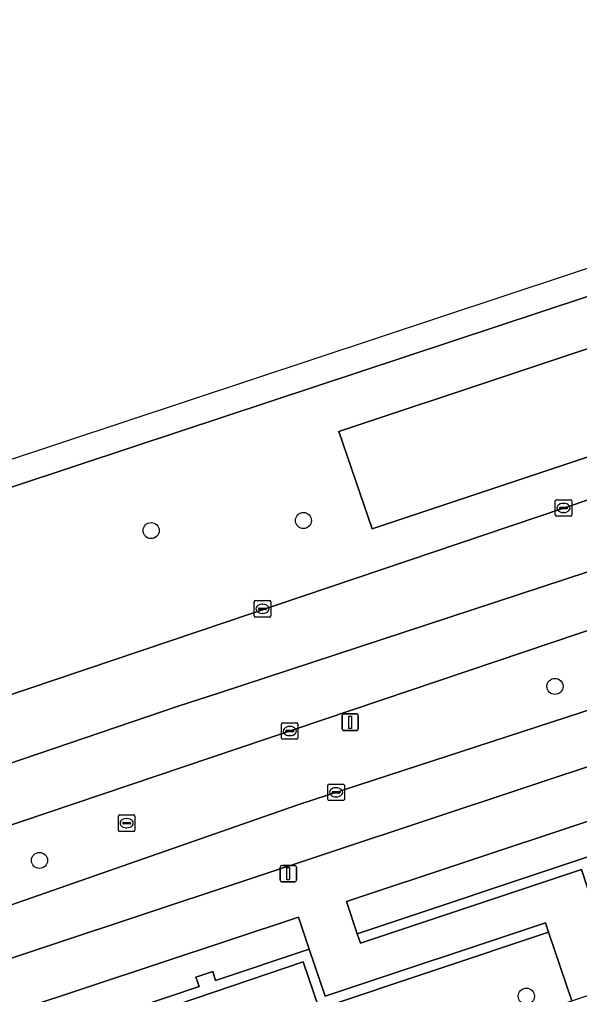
# Model space of a CAD drawing. Extents: x 162082 to 163401, y 388089 to 388636.
# Drawn here: x 162253.5 to 162287.5, y 388502.7 to 388561.9 of the extents above; entities that cross this region are included whole.
import ezdxf

# ---------------------------------------------------------------- set-up
doc = ezdxf.new("R2010")
doc.units = 0
for name, color, linetype in [('IMGEO_Berm_groen', 7, 'Continuous'), ('IMGEO_Boom', 7, 'Continuous'), ('IMGEO_Erf', 7, 'Continuous'), ('IMGEO_Fietspad_gesloten', 7, 'Continuous'), ('IMGEO_Groenvoorziening', 7, 'Continuous'), ('IMGEO_Kolk', 7, 'Continuous'), ('IMGEO_Lichtmast', 7, 'Continuous'), ('IMGEO_Loofbos', 7, 'Continuous'), ('IMGEO_Muur', 7, 'Continuous'), ('IMGEO_Rijbaan_regionaal_gesloten', 7, 'Continuous'), ('IMGEO_Rioolput', 7, 'Continuous'), ('IMGEO_Voetpad_open', 7, 'Continuous')]:
    doc.layers.add(name, color=color, linetype=linetype)

msp = doc.modelspace()

# ---------------------------------------------------------------- linework, layer by layer
at = {"layer": 'IMGEO_Berm_groen'}
msp.add_lwpolyline([(162430.761, 388588.441), (162430.463, 388588.22), (162408.858, 388575.655), (162274.873, 388530.968), (162272.85, 388536.857), (162406.099, 388581.211), (162429.543, 388590.327), (162429.659, 388590.362), (162430.028, 388590.392), (162430.388, 388590.303), (162430.701, 388590.105), (162430.935, 388589.817), (162431.065, 388589.47), (162431.078, 388589.1), (162430.973, 388588.744)], close=True, dxfattribs=at)
for points in [[(162520.527, 388586.182), (162520.922, 388586.037), (162527.032, 388580.803), (162527.255, 388580.37), (162527.4, 388578.214), (162528.501, 388578.326), (162528.996, 388578.377), (162528.682, 388581.286), (162520.573, 388588.069), (162515.7, 388587.719), (162508.323, 388586.366), (162506.331, 388585.858), (162500, 388583.748), (162408.33, 388553.192), (162359.569, 388536.999), (162273.308, 388508.352), (162273.962, 388506.386), (162287.972, 388511.055), (162288.31, 388509.989), (162413.523, 388551.803)], [(162384.419, 388576.999), (162260.365, 388535.934), (162245.812, 388531.116), (162233.582, 388526.841), (162233.109, 388525.624), (162228.477, 388513.699), (162228.005, 388512.485), (162264.303, 388524.726), (162292.901, 388534.37), (162305.451, 388538.219), (162332.69, 388546.968)], [(162357.09, 388542.897), (162402.477, 388558.046), (162401.536, 388560.825), (162393.989, 388558.325), (162393.435, 388559.99), (162385.385, 388557.433), (162355.218, 388547.35), (162313.324, 388533.347), (162266.789, 388517.649), (162245.171, 388510.356)], [(162247.329, 388506.185), (162270.419, 388514.23), (162302.958, 388524.829), (162357.09, 388542.897)], [(162260.659, 388501.92), (162264.371, 388503.189), (162264.171, 388503.751), (162265.195, 388504.097), (162265.373, 388503.546), (162271.052, 388505.442), (162270.392, 388507.396), (162253.51, 388501.784)]]:
    msp.add_lwpolyline(points, dxfattribs=at)
at = {"layer": 'IMGEO_Boom'}
for centre in [(162270.7, 388531.463), (162261.456, 388530.851), (162285.968, 388521.395), (162254.679, 388510.834), (162284.229, 388502.594)]:
    msp.add_circle(centre, 0.489, dxfattribs=at)
at = {"layer": 'IMGEO_Erf'}
msp.add_lwpolyline([(162271.65, 388501.829), (162270.676, 388504.684), (162260.853, 388501.352)], dxfattribs=at)
at = {"layer": 'IMGEO_Fietspad_gesloten'}
for points in [[(162492.774, 388587.939), (162492.195, 388587.649), (162489.47, 388586.723), (162488.602, 388586.42), (162488.512, 388586.676), (162456.343, 388575.895), (162456.446, 388575.59), (162435.489, 388568.8), (162417.299, 388562.993), (162403.893, 388558.518), (162404.011, 388558.16), (162402.599, 388557.685), (162402.477, 388558.046), (162357.09, 388542.897), (162302.958, 388524.829), (162270.419, 388514.23), (162247.329, 388506.185)], [(162245.441, 388505.444), (162247.114, 388502.698), (162249.604, 388503.789), (162358.353, 388539.891), (162407.328, 388556.149)]]:
    msp.add_lwpolyline(points, dxfattribs=at)
at = {"layer": 'IMGEO_Groenvoorziening'}
msp.add_lwpolyline([(162286.991, 388502.318), (162285.583, 388506.474), (162271.65, 388501.829), (162272.016, 388500), (162272.542, 388497.504), (162280.034, 388500), (162282.421, 388500.795)], close=True, dxfattribs=at)
at = {"layer": 'IMGEO_Kolk'}
for p, q in [((162285.988, 388531.798), (162285.988, 388532.65)), ((162286.063, 388532.724), (162286.915, 388532.724)), ((162286.476, 388532.504), (162286.501, 388532.504)), ((162286.989, 388532.65), (162286.989, 388531.798)), ((162286.915, 388531.724), (162286.063, 388531.724)), ((162286.247, 388532.218), (162286.247, 388532.23)), ((162286.685, 388532.181), (162286.287, 388532.181)), ((162286.29, 388532.267), (162286.688, 388532.267)), ((162286.499, 388531.944), (162286.474, 388531.944)), ((162286.731, 388532.23), (162286.731, 388532.218)), ((162267.715, 388525.678), (162267.715, 388526.53)), ((162267.79, 388526.604), (162268.642, 388526.604)), ((162268.716, 388526.53), (162268.716, 388525.678)), ((162267.974, 388526.098), (162267.974, 388526.11)), ((162268.412, 388526.061), (162268.014, 388526.061)), ((162268.017, 388526.147), (162268.415, 388526.147)), ((162268.226, 388525.824), (162268.201, 388525.824)), ((162268.203, 388526.384), (162268.228, 388526.384)), ((162268.458, 388526.11), (162268.458, 388526.098)), ((162268.642, 388525.604), (162267.79, 388525.604)), ((162269.369, 388518.261), (162269.369, 388519.113)), ((162269.444, 388519.187), (162270.296, 388519.187)), ((162269.671, 388518.73), (162270.069, 388518.73)), ((162269.857, 388518.967), (162269.882, 388518.967)), ((162270.37, 388519.113), (162270.37, 388518.261)), ((162270.296, 388518.187), (162269.444, 388518.187)), ((162269.628, 388518.681), (162269.628, 388518.693)), ((162270.066, 388518.644), (162269.668, 388518.644)), ((162269.88, 388518.407), (162269.855, 388518.407)), ((162270.112, 388518.693), (162270.112, 388518.681)), ((162272.182, 388514.542), (162272.182, 388515.394)), ((162272.257, 388515.468), (162273.109, 388515.468)), ((162272.67, 388515.248), (162272.695, 388515.248)), ((162273.183, 388515.394), (162273.183, 388514.542)), ((162272.441, 388514.962), (162272.441, 388514.974)), ((162272.879, 388514.925), (162272.481, 388514.925)), ((162272.484, 388515.011), (162272.882, 388515.011)), ((162272.693, 388514.688), (162272.668, 388514.688)), ((162272.925, 388514.974), (162272.925, 388514.962)), ((162273.109, 388514.468), (162272.257, 388514.468))]:
    msp.add_line(p, q, dxfattribs=at)
for points in [[(162285.988, 388531.798), (162285.988, 388532.65)], [(162286.063, 388532.724), (162286.915, 388532.724)], [(162286.989, 388532.65), (162286.989, 388531.798)], [(162286.915, 388531.724), (162286.063, 388531.724)], [(162267.715, 388525.678), (162267.715, 388526.53)], [(162267.79, 388526.604), (162268.642, 388526.604)], [(162268.716, 388526.53), (162268.716, 388525.678)], [(162268.642, 388525.604), (162267.79, 388525.604)], [(162269.369, 388518.261), (162269.369, 388519.113)], [(162269.444, 388519.187), (162270.296, 388519.187)], [(162270.37, 388519.113), (162270.37, 388518.261)], [(162270.296, 388518.187), (162269.444, 388518.187)], [(162272.182, 388514.542), (162272.182, 388515.394)], [(162272.257, 388515.468), (162273.109, 388515.468)], [(162273.183, 388515.394), (162273.183, 388514.542)], [(162273.109, 388514.468), (162272.257, 388514.468)]]:
    msp.add_lwpolyline(points, dxfattribs=at)
for centre, radius, start, end in [((162286.065, 388532.648), 0.0765, 91.55205, 178.44795), ((162286.065, 388532.648), 0.0765, 91.55205, 178.44795), ((162286.913, 388532.648), 0.0765, 1.55205, 88.44795), ((162286.913, 388532.648), 0.0765, 1.55205, 88.44795), ((162286.065, 388531.8), 0.0765, 181.55205, 268.44795), ((162286.065, 388531.8), 0.0765, 181.55205, 268.44795), ((162286.287, 388532.227), 0.0403, 85.87752, 175.75265), ((162286.284, 388532.217), 0.0366, 178.93798, 274.71019), ((162286.688, 388532.224), 0.043, 264.86636, 352.45326), ((162286.692, 388532.229), 0.0386, 1.73085, 96.63898), ((162286.913, 388531.8), 0.0765, 271.55205, 358.44795), ((162286.913, 388531.8), 0.0765, 271.55205, 358.44795), ((162267.792, 388526.528), 0.0765, 91.55205, 178.44795), ((162267.792, 388526.528), 0.0765, 91.55205, 178.44795), ((162268.64, 388526.528), 0.0765, 1.55205, 88.44795), ((162268.64, 388526.528), 0.0765, 1.55205, 88.44795), ((162268.014, 388526.107), 0.0403, 85.87752, 175.75265), ((162268.011, 388526.097), 0.0366, 178.93798, 274.71019), ((162268.415, 388526.104), 0.043, 264.86636, 352.45326), ((162268.419, 388526.109), 0.0386, 1.73085, 96.63898), ((162267.792, 388525.68), 0.0765, 181.55205, 268.44795), ((162267.792, 388525.68), 0.0765, 181.55205, 268.44795), ((162268.64, 388525.68), 0.0765, 271.55205, 358.44795), ((162268.64, 388525.68), 0.0765, 271.55205, 358.44795), ((162269.446, 388519.111), 0.0765, 91.55205, 178.44795), ((162269.446, 388519.111), 0.0765, 91.55205, 178.44795), ((162269.668, 388518.69), 0.0403, 85.87752, 175.75265), ((162270.073, 388518.692), 0.0386, 1.73085, 96.63898), ((162270.294, 388519.111), 0.0765, 1.55205, 88.44795), ((162270.294, 388519.111), 0.0765, 1.55205, 88.44795), ((162269.446, 388518.263), 0.0765, 181.55205, 268.44795), ((162269.446, 388518.263), 0.0765, 181.55205, 268.44795), ((162269.665, 388518.68), 0.0366, 178.93798, 274.71019), ((162270.069, 388518.687), 0.043, 264.86636, 352.45326), ((162270.294, 388518.263), 0.0765, 271.55205, 358.44795), ((162270.294, 388518.263), 0.0765, 271.55205, 358.44795), ((162272.259, 388515.392), 0.0765, 91.55205, 178.44795), ((162272.259, 388515.392), 0.0765, 91.55205, 178.44795), ((162273.107, 388515.392), 0.0765, 1.55205, 88.44795), ((162273.107, 388515.392), 0.0765, 1.55205, 88.44795), ((162272.481, 388514.971), 0.0403, 85.87752, 175.75265), ((162272.478, 388514.961), 0.0366, 178.93798, 274.71019), ((162272.882, 388514.968), 0.043, 264.86636, 352.45326), ((162272.886, 388514.973), 0.0386, 1.73085, 96.63898), ((162272.259, 388514.544), 0.0765, 181.55205, 268.44795), ((162272.259, 388514.544), 0.0765, 181.55205, 268.44795), ((162273.107, 388514.544), 0.0765, 271.55205, 358.44795), ((162273.107, 388514.544), 0.0765, 271.55205, 358.44795)]:
    msp.add_arc(centre, radius, start, end, dxfattribs=at)
for centre, major_axis, ratio, start_param, end_param in [((162286.475, 388532.224), (-0.387, 0.002), 0.722429, 4.712389, 7.853982), ((162286.5, 388532.224), (-0.39, 0.002), 0.717154, 1.570796, 4.712389), ((162268.202, 388526.104), (-0.387, 0.002), 0.722429, 4.712389, 7.853982), ((162268.227, 388526.104), (-0.39, 0.002), 0.717154, 1.570796, 4.712389), ((162269.856, 388518.687), (-0.387, 0.002), 0.722429, 4.712389, 7.853982), ((162269.881, 388518.687), (-0.39, 0.002), 0.717154, 1.570796, 4.712389), ((162272.669, 388514.968), (-0.387, 0.002), 0.722429, 4.712389, 7.853982), ((162272.694, 388514.968), (-0.39, 0.002), 0.717154, 1.570796, 4.712389)]:
    msp.add_ellipse(centre, major_axis=major_axis, ratio=ratio, start_param=start_param, end_param=end_param, dxfattribs=at)
at = {"layer": 'IMGEO_Lichtmast'}
for p, q in [((162273.042, 388518.824), (162273.042, 388519.624)), ((162273.042, 388519.624), (162273.042, 388518.824)), ((162273.142, 388519.724), (162273.932, 388519.724)), ((162273.932, 388519.724), (162273.142, 388519.724)), ((162274.032, 388519.624), (162274.032, 388518.824)), ((162274.032, 388518.824), (162274.032, 388519.624)), ((162273.932, 388518.724), (162273.142, 388518.724)), ((162273.142, 388518.724), (162273.932, 388518.724)), ((162269.281, 388509.635), (162269.281, 388510.435)), ((162269.281, 388510.435), (162269.281, 388509.635)), ((162269.381, 388510.535), (162270.171, 388510.535)), ((162270.171, 388510.535), (162269.381, 388510.535)), ((162270.271, 388510.435), (162270.271, 388509.635)), ((162270.271, 388509.635), (162270.271, 388510.435)), ((162270.171, 388509.535), (162269.381, 388509.535)), ((162269.381, 388509.535), (162270.171, 388509.535))]:
    msp.add_line(p, q, dxfattribs=at)
for points in [[(162273.462, 388519.599), (162273.612, 388519.599), (162273.612, 388518.849), (162273.462, 388518.849), (162273.462, 388519.599)], [(162269.701, 388510.41), (162269.851, 388510.41), (162269.851, 388509.66), (162269.701, 388509.66), (162269.701, 388510.41)]]:
    msp.add_lwpolyline(points, dxfattribs=at)
for centre, start, end in [((162273.142, 388519.624), 90, 180), ((162273.142, 388519.624), 90, 180), ((162273.932, 388519.624), 0, 90), ((162273.932, 388519.624), 360, 90), ((162273.142, 388518.824), 180, 270), ((162273.142, 388518.824), 180, 270), ((162273.932, 388518.824), 270, 0), ((162273.932, 388518.824), 270, 0), ((162269.381, 388510.435), 90, 180), ((162269.381, 388510.435), 90, 180), ((162270.171, 388510.435), 0, 90), ((162270.171, 388510.435), 360, 90), ((162269.381, 388509.635), 180, 270), ((162269.381, 388509.635), 180, 270), ((162270.171, 388509.635), 270, 0), ((162270.171, 388509.635), 270, 0)]:
    msp.add_arc(centre, 0.1, start, end, dxfattribs=at)
at = {"layer": 'IMGEO_Loofbos'}
msp.add_lwpolyline([(162274.873, 388530.968), (162408.858, 388575.655), (162430.463, 388588.22), (162430.761, 388588.441), (162430.973, 388588.744), (162431.078, 388589.1), (162431.065, 388589.47), (162430.935, 388589.817), (162430.701, 388590.105), (162430.388, 388590.303), (162430.028, 388590.392), (162429.659, 388590.362), (162429.543, 388590.327), (162406.099, 388581.211), (162272.85, 388536.857)], close=True, dxfattribs=at)
at = {"layer": 'IMGEO_Muur'}
for points in [[(162510.249, 388584.742), (162506.611, 388583.883), (162500, 388581.823), (162413.144, 388552.843), (162413.523, 388551.803), (162288.31, 388509.989), (162287.972, 388511.055), (162273.962, 388506.386), (162274.16, 388505.819), (162287.584, 388510.293), (162287.922, 388509.227), (162405.921, 388548.632)], [(162260.853, 388501.352), (162270.676, 388504.684), (162271.65, 388501.829), (162285.583, 388506.474), (162285.393, 388507.043), (162272.026, 388502.587), (162271.052, 388505.442), (162265.373, 388503.546), (162265.195, 388504.097), (162264.171, 388503.751), (162264.371, 388503.189), (162260.659, 388501.92)]]:
    msp.add_lwpolyline(points, dxfattribs=at)
at = {"layer": 'IMGEO_Rijbaan_regionaal_gesloten'}
for points in [[(162478.645, 388607.019), (162473.33, 388603.27), (162464.345, 388597.791), (162460.253, 388595.296), (162455.673, 388592.786), (162451.904, 388590.81), (162437.195, 388583.81), (162418.106, 388576.047), (162413.989, 388574.473), (162399.716, 388569.478), (162332.69, 388546.968), (162305.451, 388538.219), (162292.901, 388534.37), (162264.303, 388524.726), (162228.005, 388512.485), (162218.53, 388509.288), (162221.111, 388502.504), (162228.4, 388504.975)], [(162355.218, 388547.35), (162385.385, 388557.433), (162393.435, 388559.99), (162400.37, 388562.192), (162411.439, 388565.824), (162411.796, 388565.941), (162417.074, 388568.315), (162418.172, 388568.882), (162423.455, 388571.706), (162428.707, 388574.61), (162434.893, 388577.8), (162427.635, 388575.065), (162405.194, 388566.795), (162403.679, 388566.355), (162387.911, 388561.769), (162364.881, 388554.101), (162308.972, 388535.245), (162265.607, 388521.013), (162263.032, 388520.167), (162239.544, 388512.185)], [(162239.544, 388512.185), (162263.032, 388520.167), (162265.607, 388521.013), (162308.972, 388535.245), (162364.881, 388554.101)], [(162245.171, 388510.356), (162266.789, 388517.649), (162313.324, 388533.347), (162355.218, 388547.35)]]:
    msp.add_lwpolyline(points, dxfattribs=at)
msp.add_lwpolyline([(162213.949, 388522.23), (162214.702, 388520.241), (162233.582, 388526.841), (162245.812, 388531.116), (162260.365, 388535.934), (162384.419, 388576.999), (162399.669, 388582.113), (162412.543, 388586.743), (162403.336, 388584.036), (162399.509, 388583.053), (162392.024, 388581.129), (162390.012, 388580.628)], close=True, dxfattribs=at)
at = {"layer": 'IMGEO_Rioolput'}
for p, q in [((162259.473, 388512.672), (162259.473, 388513.524)), ((162259.548, 388513.598), (162260.4, 388513.598)), ((162259.961, 388513.378), (162259.986, 388513.378)), ((162260.474, 388513.524), (162260.474, 388512.672)), ((162259.732, 388513.092), (162259.732, 388513.104)), ((162260.17, 388513.055), (162259.772, 388513.055)), ((162259.775, 388513.141), (162260.173, 388513.141)), ((162259.984, 388512.818), (162259.959, 388512.818)), ((162260.216, 388513.104), (162260.216, 388513.092)), ((162260.4, 388512.598), (162259.548, 388512.598))]:
    msp.add_line(p, q, dxfattribs=at)
for points in [[(162259.473, 388512.672), (162259.473, 388513.524)], [(162259.548, 388513.598), (162260.4, 388513.598)], [(162260.474, 388513.524), (162260.474, 388512.672)], [(162260.4, 388512.598), (162259.548, 388512.598)]]:
    msp.add_lwpolyline(points, dxfattribs=at)
for centre, radius, start, end in [((162259.55, 388513.522), 0.0765, 91.55205, 178.44795), ((162259.55, 388513.522), 0.0765, 91.55205, 178.44795), ((162260.398, 388513.522), 0.0765, 1.55205, 88.44795), ((162260.398, 388513.522), 0.0765, 1.55205, 88.44795), ((162259.772, 388513.101), 0.0403, 85.87752, 175.75265), ((162259.769, 388513.091), 0.0366, 178.93798, 274.71019), ((162260.173, 388513.098), 0.043, 264.86636, 352.45326), ((162260.177, 388513.103), 0.0386, 1.73085, 96.63898), ((162259.55, 388512.674), 0.0765, 181.55205, 268.44795), ((162259.55, 388512.674), 0.0765, 181.55205, 268.44795), ((162260.398, 388512.674), 0.0765, 271.55205, 358.44795), ((162260.398, 388512.674), 0.0765, 271.55205, 358.44795)]:
    msp.add_arc(centre, radius, start, end, dxfattribs=at)
for centre, major_axis, ratio, start_param, end_param in [((162259.96, 388513.098), (-0.387, 0.002), 0.722429, 4.712389, 7.853982), ((162259.985, 388513.098), (-0.39, 0.002), 0.717154, 1.570796, 4.712389)]:
    msp.add_ellipse(centre, major_axis=major_axis, ratio=ratio, start_param=start_param, end_param=end_param, dxfattribs=at)
at = {"layer": 'IMGEO_Voetpad_open'}
for points in [[(162497.882, 388586.227), (162488.392, 388583.036), (162457.174, 388572.698), (162436.199, 388565.723), (162407.328, 388556.149), (162358.353, 388539.891), (162249.604, 388503.789), (162247.114, 388502.698)], [(162248.431, 388500), (162248.619, 388500.078), (162249.527, 388500.414), (162253.51, 388501.784), (162270.392, 388507.396), (162271.052, 388505.442), (162272.026, 388502.587), (162285.393, 388507.043), (162285.583, 388506.474), (162286.991, 388502.318), (162289.858, 388503.273), (162287.922, 388509.227), (162287.584, 388510.293), (162274.16, 388505.819), (162273.962, 388506.386), (162273.308, 388508.352), (162359.569, 388536.999), (162408.33, 388553.192), (162500, 388583.748)]]:
    msp.add_lwpolyline(points, dxfattribs=at)

doc.saveas('drawing.dxf')
